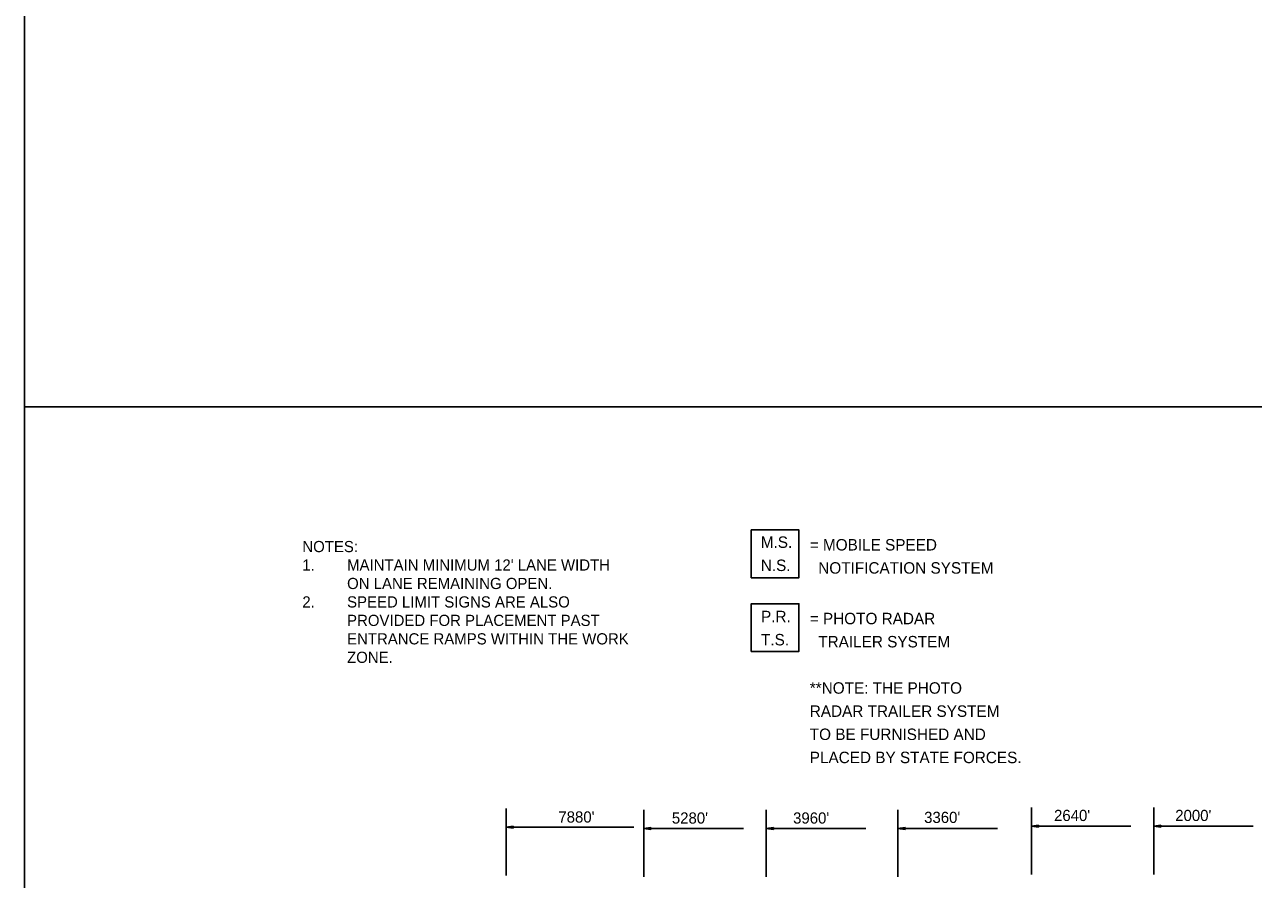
# Model space of a CAD drawing. Extents: x -100 to 745, y -1581 to -107.
# Drawn here: x 175.4 to 239.8, y -505.3 to -460.6 of the extents above; entities that cross this region are included whole.
import ezdxf

# ---------------------------------------------------------------- set-up
doc = ezdxf.new("R2010")
doc.units = 0
for name, color, linetype in [('Default', 7, 'Continuous'), ('R_Contour Annot', 7, 'Continuous'), ('R_Draft', 7, 'Continuous')]:
    doc.layers.add(name, color=color, linetype=linetype)

msp = doc.modelspace()

# ---------------------------------------------------------------- linework, layer by layer
at = {"layer": 'Default'}
for p, q in [((200.647, -501.625), (200.647, -505.145)), ((207.863, -501.691), (207.863, -505.212)), ((214.279, -501.691), (214.279, -505.212)), ((221.18, -501.691), (221.18, -505.212)), ((228.176, -501.571), (228.176, -505.092)), ((234.592, -501.571), (234.592, -505.092)), ((201.022, -502.547), (200.647, -502.604)), ((200.647, -502.604), (207.334, -502.604)), ((201.022, -502.66), (200.647, -502.604)), ((201.022, -502.557), (200.71, -502.604)), ((201.022, -502.65), (200.71, -502.604)), ((201.022, -502.566), (200.774, -502.604)), ((201.022, -502.641), (200.774, -502.604)), ((201.022, -502.576), (200.837, -502.604)), ((201.022, -502.632), (200.837, -502.604)), ((201.022, -502.585), (200.9, -502.604)), ((201.022, -502.622), (200.9, -502.604)), ((201.022, -502.595), (200.963, -502.604)), ((201.022, -502.612), (200.963, -502.604)), ((201.022, -502.66), (201.022, -502.547)), ((208.238, -502.614), (207.863, -502.67)), ((207.863, -502.67), (213.082, -502.67)), ((208.238, -502.726), (207.863, -502.67)), ((208.238, -502.623), (207.926, -502.67)), ((208.238, -502.717), (207.926, -502.67)), ((208.238, -502.633), (207.99, -502.67)), ((208.238, -502.708), (207.99, -502.67)), ((208.238, -502.642), (208.053, -502.67)), ((208.238, -502.698), (208.053, -502.67)), ((208.238, -502.652), (208.116, -502.67)), ((208.238, -502.688), (208.116, -502.67)), ((208.238, -502.661), (208.179, -502.67)), ((208.238, -502.679), (208.179, -502.67)), ((208.238, -502.726), (208.238, -502.614)), ((214.654, -502.614), (214.279, -502.67)), ((214.279, -502.67), (219.498, -502.67)), ((214.654, -502.726), (214.279, -502.67)), ((214.654, -502.623), (214.342, -502.67)), ((214.654, -502.717), (214.342, -502.67)), ((214.654, -502.633), (214.406, -502.67)), ((214.654, -502.708), (214.406, -502.67)), ((214.654, -502.642), (214.469, -502.67)), ((214.654, -502.698), (214.469, -502.67)), ((214.654, -502.652), (214.532, -502.67)), ((214.654, -502.688), (214.532, -502.67)), ((214.654, -502.661), (214.595, -502.67)), ((214.654, -502.679), (214.595, -502.67)), ((214.654, -502.726), (214.654, -502.614)), ((221.555, -502.614), (221.18, -502.67)), ((221.18, -502.67), (226.398, -502.67)), ((221.555, -502.726), (221.18, -502.67)), ((221.555, -502.623), (221.242, -502.67)), ((221.555, -502.717), (221.242, -502.67)), ((221.555, -502.633), (221.307, -502.67)), ((221.555, -502.708), (221.307, -502.67)), ((221.555, -502.642), (221.369, -502.67)), ((221.555, -502.698), (221.369, -502.67)), ((221.555, -502.652), (221.433, -502.67)), ((221.555, -502.688), (221.433, -502.67)), ((221.555, -502.661), (221.495, -502.67)), ((221.555, -502.679), (221.495, -502.67)), ((221.555, -502.726), (221.555, -502.614)), ((228.551, -502.494), (228.176, -502.55)), ((228.176, -502.55), (233.395, -502.55)), ((228.551, -502.607), (228.176, -502.55)), ((228.551, -502.503), (228.239, -502.55)), ((228.551, -502.597), (228.239, -502.55)), ((228.551, -502.513), (228.303, -502.55)), ((228.551, -502.588), (228.303, -502.55)), ((228.551, -502.522), (228.366, -502.55)), ((228.551, -502.578), (228.366, -502.55)), ((228.551, -502.532), (228.429, -502.55)), ((228.551, -502.569), (228.429, -502.55)), ((228.551, -502.542), (228.492, -502.55)), ((228.551, -502.559), (228.492, -502.55)), ((228.551, -502.607), (228.551, -502.494)), ((234.967, -502.494), (234.592, -502.55)), ((234.592, -502.55), (239.811, -502.55)), ((234.967, -502.607), (234.592, -502.55)), ((234.967, -502.503), (234.655, -502.55)), ((234.967, -502.597), (234.655, -502.55)), ((234.967, -502.513), (234.719, -502.55)), ((234.967, -502.588), (234.719, -502.55)), ((234.967, -502.522), (234.782, -502.55)), ((234.967, -502.578), (234.782, -502.55)), ((234.967, -502.532), (234.845, -502.55)), ((234.967, -502.569), (234.845, -502.55)), ((234.967, -502.542), (234.908, -502.55)), ((234.967, -502.559), (234.908, -502.55)), ((234.967, -502.607), (234.967, -502.494))]:
    msp.add_line(p, q, dxfattribs=at)
for points in [[(213.497, -489.532), (213.497, -487.032), (215.997, -487.032), (215.997, -489.532)], [(213.497, -493.397), (213.497, -490.897), (215.997, -490.897), (215.997, -493.397)]]:
    msp.add_lwpolyline(points, close=True, dxfattribs=at)
at = {"layer": 'R_Contour Annot'}
for points in [[(175.406, -370.582), (345.406, -370.582), (345.406, -480.582), (175.406, -480.582)], [(175.406, -480.582), (345.406, -480.582), (345.406, -590.582), (175.406, -590.582)]]:
    msp.add_lwpolyline(points, close=True, dxfattribs=at)
at = {"layer": 'R_Draft'}
for points in [[(175.406, -370.582), (175.406, -480.582), (345.406, -480.582), (345.406, -370.582)], [(175.406, -480.582), (175.406, -590.582), (345.406, -590.582), (345.406, -480.582)]]:
    msp.add_lwpolyline(points, close=True, dxfattribs=at)

# ---------------------------------------------------------------- texts
at = {"layer": 'Default'}
for s, height, p in [('M.S.', 0.6, (213.995, -487.971)), ('= MOBILE SPEED', 0.6, (216.562, -488.108)), ('NOTES:', 0.5862, (189.965, -488.194)), ('1. ', 0.5862, (189.965, -489.161)), ("MAINTAIN MINIMUM 12' LANE WIDTH", 0.5862, (192.31, -489.161)), ('N.S.', 0.6, (213.995, -489.184)), ('  NOTIFICATION SYSTEM', 0.6, (216.562, -489.321)), ('ON LANE REMAINING OPEN.', 0.5862, (192.31, -490.128)), ('2. ', 0.5862, (189.965, -491.095)), ('SPEED LIMIT SIGNS ARE ALSO ', 0.5862, (192.31, -491.095)), ('P.R.', 0.6, (214.006, -491.867)), ('= PHOTO RADAR', 0.6, (216.562, -491.973)), ('PROVIDED FOR PLACEMENT PAST ', 0.5862, (192.31, -492.062)), ('ENTRANCE RAMPS WITHIN THE WORK ', 0.5862, (192.31, -493.03)), ('T.S.', 0.6, (214.006, -493.08)), ('  TRAILER SYSTEM', 0.6, (216.562, -493.186)), ('ZONE. ', 0.5862, (192.31, -493.997)), ('**NOTE: THE PHOTO', 0.6, (216.562, -495.612)), ('RADAR TRAILER SYSTEM', 0.6, (216.562, -496.825)), ('TO BE FURNISHED AND', 0.6, (216.562, -498.038)), ('PLACED BY STATE FORCES.', 0.6, (216.562, -499.251)), ("2640'", 0.5862, (229.365, -502.283)), ("2000'", 0.5862, (235.718, -502.283)), ("7880'", 0.5862, (203.385, -502.364)), ("5280'", 0.5862, (209.334, -502.417)), ("3960'", 0.5862, (215.688, -502.418)), ("3360'", 0.5862, (222.557, -502.385))]:
    msp.add_text(s, height=height, dxfattribs=at).set_placement(p)

doc.saveas('drawing.dxf')
